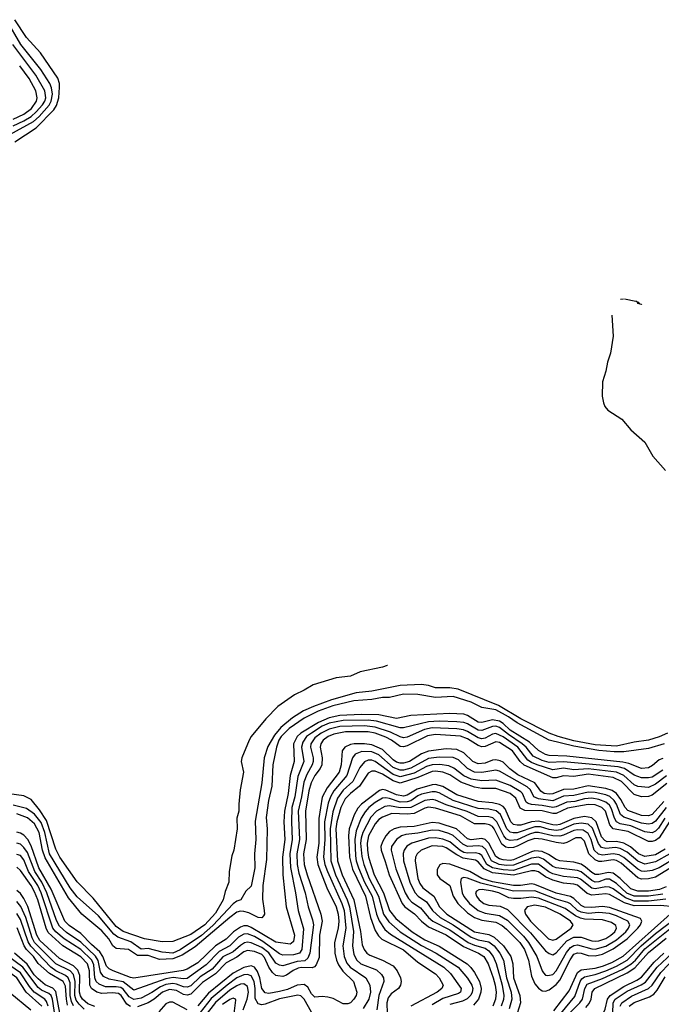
# Model space of a CAD drawing. Header units: inches. Extents: x 501365 to 657855, y 482276 to 547543.
# Tile 771 of 957: x 613826 to 617442, y 530961 to 536510. Entities that reach past the tile are written whole.
import ezdxf

# ---------------------------------------------------------------- set-up
doc = ezdxf.new("R2010")
doc.units = ezdxf.units.IN
doc.header["$MEASUREMENT"] = 0
doc.layers.add('A6513', color=7, linetype='Continuous')

msp = doc.modelspace()

# ---------------------------------------------------------------- linework, layer by layer
at = {"layer": 'A6513', "color": 5}
for points, elevation in [([(613770, 535863.8), (613903.4, 535936.6), (613935.9, 535964.1), (613992.2, 536027.8), (614004.2, 536050), (614011, 536090), (614005.8, 536125.8), (613996.1, 536150), (613945.1, 536230), (613832.8, 536370), (613752.5, 536510)], 3040), ([(613798.9, 535821.1), (613919.9, 535900.1), (614017.7, 536002.3), (614033.2, 536026.8), (614046.5, 536070), (614051.4, 536130), (614050.7, 536150.7), (614040.6, 536180.6), (613943.2, 536323.2), (613864.7, 536410), (613799, 536510)], 3020), ([(613790, 535911.5), (613850, 535939.6), (613890, 535965), (613919.9, 535990), (613955, 536030), (613967.2, 536050), (613972.7, 536070), (613967.2, 536110), (613916.9, 536196.9), (613787.2, 536370)], 3060), ([(613790, 535948.9), (613850, 535978), (613893.5, 536010), (613921.6, 536050), (613925.5, 536070), (613916.8, 536110), (613879.5, 536179.5), (613826.2, 536250)], 3080), ([(617229.2, 534935.9), (617211.9, 534933.8)], 3060), ([(617302.5, 534923.7), (617298.8, 534921.2), (617234.9, 534934.9)], 3060), ([(617332.3, 534907.5), (617330, 534905.2), (617309, 534910), (617306.6, 534922.7)], 3060), ([(617311.6, 534919.7), (617311.6, 534911.6)], 3060), ([(617311.6, 534911.6), (617320.9, 534914.3)], 3060), ([(617163.4, 534845.2), (617170, 534726), (617154.9, 534630), (617139.2, 534580.8), (617130.2, 534529.8), (617110.3, 534470), (617109.3, 534389.3), (617115.8, 534350), (617124.4, 534330), (617140.3, 534310), (617218.9, 534258.9), (617270, 534199.5), (617348.4, 534130), (617393.7, 534050), (617465, 533970)], 3060), ([(615898.2, 532870.6), (615898, 532870), (615870, 532862), (615744.9, 532835.1), (615690, 532809.8), (615610, 532801.5), (615479.2, 532760.8), (615430, 532731.1), (615374.2, 532705.8), (615281, 532639), (615212.8, 532570), (615131.4, 532470), (615118.8, 532450), (615077.8, 532350), (615074.8, 532330), (615087.1, 532270), (615068.3, 532170), (615060.6, 532090), (615061.8, 532050), (615049.2, 532010), (615051.4, 531950), (615033.8, 531830), (615022, 531798), (615005.9, 531710), (615005.1, 531650), (614983.8, 531596.2), (614972.1, 531550), (614930, 531475.6), (614869.5, 531410), (614790, 531355.6), (614690, 531315), (614630, 531313.5), (614530, 531329.9), (614410, 531372.3), (614370, 531399.6), (614239.9, 531559.9), (614150, 531652), (614052, 531790), (614030, 531834.8), (613978, 531998), (613938, 532058), (613890, 532115.9), (613850, 532135.3), (613766.7, 532146.7)], 3040), ([(617476.6, 532490), (617430, 532467.7), (617370, 532449.2), (617290, 532439), (617190, 532415.6), (617070, 532424), (616950, 532446), (616861.5, 532470), (616810, 532489.6), (616649.9, 532570), (616524.6, 532644.6), (616296.5, 532736.5), (616250, 532744.1), (616170, 532745.5), (616130, 532757.2), (616090, 532762.8), (615970, 532757.1), (615810, 532726), (615723.2, 532716.8), (615583.6, 532676.4), (615481.2, 532638.8), (615425.7, 532614.3), (615364.4, 532575.6), (615298.8, 532521.2), (615261.7, 532478.3), (615225.3, 532414.7), (615203.1, 532350), (615190.7, 532210), (615153.6, 531993.6), (615157.6, 531890), (615149.6, 531810), (615151.8, 531730), (615130, 531627.1), (615100.4, 531599.6), (615073.2, 531550), (615050, 531543.1), (615030, 531527.2), (614914.4, 531405.6), (614850, 531348.8), (614730, 531267.7), (614690, 531249.1), (614630, 531254.3), (614550, 531275.5), (614510, 531271.2), (614452.8, 531312.8), (614379.2, 531339.2), (614357.1, 531357.1), (614270, 531459.7), (614150, 531567.8), (614110, 531618.5), (613993.3, 531810), (613967.1, 531930), (613946.3, 531986.3), (613910, 532032.8), (613864.7, 532064.7), (613790, 532082.9)], 3060), ([(617457.5, 532430), (617370, 532402.5), (617230, 532384.6), (617176.2, 532383.8), (617090, 532390.8), (616950, 532415.2), (616809.7, 532449.7), (616630, 532546.8), (616581.2, 532581.2), (616510, 532620.9), (616430, 532634.7), (616370, 532664.5), (616270, 532696.2), (616170, 532689.4), (616070, 532706.4), (615990, 532708.5), (615910, 532689.6), (615870, 532689.9), (615810, 532678.7), (615710, 532672.2), (615590, 532643.1), (615507.5, 532612.5), (615430, 532573.8), (615344.3, 532515.7), (615299.7, 532470), (615287.4, 532450), (615273.1, 532410), (615252.1, 532310), (615246.9, 532190), (615228.4, 532110), (615214.7, 532014.7), (615220.7, 531950), (615216.4, 531776.4), (615197.3, 531630), (615194.7, 531554.7), (615204.7, 531490), (615205.3, 531470), (615200.7, 531459.3), (615191, 531449), (615170.1, 531449.9), (615117, 531477), (615090, 531484.9), (615070, 531485.9), (615050, 531480.1), (615010, 531450.7), (614815.6, 531284.4), (614742.5, 531237.5), (614690, 531216.9), (614614.4, 531214.4), (614550, 531237), (614490, 531237), (614438.9, 531270), (614370, 531276.7), (614350.9, 531290.9), (614328.4, 531330), (614290, 531375.4), (614175.6, 531470), (614101.9, 531561.9), (613970, 531787.3), (613955.3, 531830), (613935.6, 531930), (613910, 531978.4), (613870, 532012.6), (613810, 532034.2)], 3080), ([(617450, 532346.8), (617430, 532338.1), (617392.9, 532307.1), (617370, 532294.6), (617330, 532290.5), (617258.5, 532318.5), (617225.8, 532325.8), (616910, 532359.9), (616810, 532364.3), (616790, 532369.3), (616750, 532391), (616699.2, 532439.2), (616590, 532506.7), (616550, 532544.1), (616530, 532556.2), (616490, 532564.2), (616430, 532550.2), (616410, 532551.1), (616350, 532588.6), (616330, 532595.8), (616250, 532599.2), (616031.1, 532588.9), (615950, 532572), (615850, 532592), (615750, 532595.3), (615630, 532589.4), (615570, 532575.7), (615510, 532549.6), (615411.5, 532490), (615390, 532469.6), (615369.6, 532430), (615372.8, 532330), (615349.7, 532250.3), (615339.9, 532150), (615317.6, 532050), (615315.2, 531990), (615319.9, 531890), (615307.8, 531790), (615309.3, 531690), (615327.4, 531510), (615375.4, 531350), (615370, 531314.6), (615356.8, 531303.2), (615350, 531300.5), (615270, 531310.9), (615130, 531393.9), (615110, 531403), (615090, 531403.8), (615070, 531395.9), (615031.1, 531370), (614990, 531328.1), (614929.3, 531290.7), (614830, 531194.4), (614770, 531159), (614747.9, 531152.1), (614470, 531109.3), (614450, 531112.4), (614352.8, 531150), (614330, 531161.6), (614316, 531176), (614295.4, 531230), (614277.5, 531257.5), (614230, 531298.2), (614170, 531360.1), (614105.5, 531405.5), (614081.5, 531430), (614003.1, 531610), (613934.5, 531730), (613890, 531854), (613872.4, 531890), (613850, 531913.6), (613830, 531926.5), (613810, 531931.6)], 3120), ([(617450, 532280.7), (617390, 532241.6), (617370, 532236.8), (617330, 532237.3), (617290, 532253), (617233.7, 532290), (617199.3, 532299.3), (616890, 532327.8), (616810, 532324.6), (616770, 532334.7), (616720.5, 532360.5), (616681, 532410), (616658.8, 532430), (616581.2, 532481.2), (616530, 532521.3), (616510, 532529.1), (616490, 532526.7), (616430, 532503.4), (616410, 532505.4), (616350, 532541.4), (616330, 532548.7), (616290, 532553.9), (616190, 532557.1), (616130, 532553.3), (615990, 532518.6), (615970, 532519.6), (615836.3, 532556.3), (615790, 532562), (615650, 532561), (615570, 532545.4), (615530, 532528.1), (615469.8, 532490), (615443.1, 532470), (615421.1, 532438.9), (615414.6, 532410), (615427.3, 532330), (615394, 532246), (615377, 532130), (615360.4, 532070), (615357.4, 531990), (615362.6, 531890), (615349.2, 531810), (615352.1, 531732.1), (615381.2, 531590), (615395.5, 531490), (615426.3, 531386.3), (615415.9, 531270), (615403.6, 531250), (615370, 531239.8), (615310, 531238.3), (615290, 531246.4), (615195.8, 531315.8), (615150, 531343.2), (615110, 531358.2), (615090, 531356.6), (615060.1, 531339.9), (615010, 531290.5), (614950, 531259.6), (614877, 531183), (614770, 531106.8), (614750, 531104.5), (614691.9, 531111.9), (614650, 531104.9), (614470, 531040.8), (614410, 531088), (614330, 531102.5), (614298.5, 531118.5), (614282, 531142), (614268.9, 531208.9), (614253.4, 531233.5), (614170, 531310.9), (614090, 531365.9), (614050, 531401.6), (614033.2, 531433.2), (613979.9, 531590), (613950.3, 531650), (613911.6, 531710), (613870, 531815.9), (613850, 531844.7), (613830, 531862.8), (613810, 531870.3)], 3140), ([(617470.5, 532249.5), (617410, 532201.4), (617370, 532183.6), (617310, 532188.1), (617290, 532198.5), (617231.3, 532251.3), (617190, 532268.6), (617030, 532287.8), (616950, 532283.3), (616890, 532291.1), (616830, 532283.1), (616741.8, 532310), (616710, 532323.4), (616690, 532337.4), (616633.3, 532410), (616550, 532468), (616510, 532486.6), (616490, 532483.3), (616450, 532460.7), (616430, 532457.2), (616410, 532462.4), (616350, 532499.2), (616327.8, 532507.8), (616290, 532513.5), (616150, 532518.6), (616108.3, 532510), (616010, 532467.5), (615990, 532463.7), (615970, 532467.8), (615915.1, 532495.1), (615830, 532523), (615770, 532530.3), (615630, 532526.9), (615570, 532512.7), (615525.2, 532490), (615490, 532462.8), (615466.6, 532430), (615464.2, 532410), (615479.2, 532350), (615479.8, 532330), (615474.3, 532310), (615444.2, 532255.8), (615427.6, 532212.3), (615414.9, 532130), (615394.9, 532050), (615403.2, 531890), (615388.5, 531810), (615390.6, 531750), (615399.9, 531700.1), (615434.6, 531590), (615451.2, 531510), (615476.5, 531436.5), (615481.2, 531410), (615461.8, 531250), (615450, 531221.1), (615433, 531207), (615390, 531203.4), (615310, 531178.5), (615290, 531181.5), (615270, 531193.7), (615230.6, 531250.6), (615190, 531281.4), (615130, 531308.3), (615110, 531310.9), (615092.8, 531307.2), (615070, 531293.6), (615030, 531257.7), (614971.6, 531228.4), (614910, 531159.6), (614843.2, 531116.8), (614790, 531066.2), (614770, 531057.4), (614750, 531059.2), (614710, 531075.5), (614690, 531078.6), (614650, 531073), (614619.6, 531060.4), (614570, 531026.9), (614510, 530996.2), (614468.8, 530988.8), (614442.6, 531002.6), (614410, 531046.3), (614395.3, 531055.3), (614370, 531060.3), (614310, 531059.7), (614274.1, 531074.1), (614257.5, 531090), (614249.3, 531110), (614244.2, 531184.2), (614231.9, 531210), (614170, 531269.2), (614076.2, 531330), (614029.3, 531369.3), (614012.2, 531390), (613946.3, 531590), (613927.9, 531630), (613876.6, 531710), (613850, 531774.8), (613830, 531799.3), (613810, 531805.8)], 3160), ([(617474.1, 532205.9), (617390, 532140.8), (617370, 532131.8), (617330, 532131.3), (617290, 532143.9), (617217.5, 532217.5), (617170, 532238.9), (617030, 532257.3), (616950, 532245.7), (616890, 532248.7), (616850, 532237.3), (616830, 532238), (616669.6, 532309.6), (616646.9, 532330), (616602.7, 532390), (616530, 532436.9), (616510, 532440), (616450, 532414.4), (616430, 532413), (616410, 532419.5), (616350, 532457.2), (616310, 532472.1), (616170, 532482.3), (616125, 532475), (616010, 532418.5), (615990, 532412.9), (615970, 532414.7), (615921.3, 532450), (615890, 532465.8), (615830, 532488.5), (615790, 532497.6), (615662.3, 532497.7), (615596.6, 532483.4), (615564.1, 532470), (615537.1, 532450), (615523.2, 532430), (615519, 532410), (615530.6, 532350), (615529.8, 532310), (615519.9, 532290), (615489.3, 532250), (615469.4, 532210), (615456.5, 532163.5), (615437.5, 532050), (615440.8, 531890), (615426.2, 531810), (615430, 531750), (615445.4, 531690), (615524.2, 531470), (615531.1, 531430), (615515.4, 531350), (615514.7, 531225.3), (615496.6, 531183.4), (615487.5, 531172.5), (615473.8, 531166.2), (615411.8, 531168.2), (615395.1, 531164.9), (615367.6, 531152.4), (615330, 531125.7), (615310, 531118.9), (615281.1, 531121.1), (615270, 531124.1), (615250, 531140.5), (615230, 531170.7), (615205.4, 531225.4), (615190, 531241.9), (615150, 531259.7), (615110, 531263.7), (615090, 531256.6), (615050, 531227.3), (614990, 531194.5), (614930, 531132.5), (614856.5, 531083.5), (614790, 531017.8), (614770, 531012.2), (614750, 531017), (614710, 531038.2), (614670, 531044.6), (614630.3, 531029.7), (614584.3, 530990), (614549.7, 530970.3), (614490, 530947.9)], 3180), ([(617455.7, 532104.3), (617390, 532031.1), (617370, 532023.4), (617330, 532025.8), (617253.8, 532053.8), (617238.7, 532070), (617214.8, 532114.8), (617188.7, 532148.7), (617166, 532166), (617130, 532178.2), (617030, 532192.2), (616950, 532173.7), (616890, 532172.7), (616830, 532148.3), (616810, 532145.1), (616781.4, 532150), (616762.6, 532162.6), (616728.9, 532208.9), (616633.9, 532253.9), (616587.8, 532287.8), (616550, 532325.1), (616534, 532334), (616510, 532339.7), (616490, 532337.1), (616450, 532321.1), (616410, 532316.4), (616380.5, 532330), (616330, 532378.6), (616290, 532397.3), (616230, 532400.9), (616130, 532387.6), (616090, 532372.5), (616023.8, 532330), (615990, 532320.4), (615970, 532320.6), (615950, 532326.7), (615930, 532339.6), (615870, 532397), (615810, 532423.2), (615770, 532429.6), (615710.7, 532429.3), (615690, 532425.6), (615657.9, 532410), (615642.9, 532390), (615637, 532310), (615626.2, 532270), (615558.1, 532181.9), (615531.5, 532128.5), (615512.1, 532007.9), (615511.4, 531870), (615500.2, 531790), (615507.2, 531750), (615520.9, 531710), (615557.9, 531617.9), (615609.8, 531510), (615621.2, 531470), (615623.8, 531430), (615620.2, 531390), (615600.4, 531310), (615603, 531250), (615611.7, 531210), (615623.2, 531183.2), (615647.2, 531147.2), (615707.8, 531090), (615725.9, 531030), (615722.5, 531010), (615710, 530989.9), (615690, 530969.2), (615676.3, 530963.7), (615650, 530963.1), (615593.1, 530993.1), (615561.9, 531001.9), (615530, 531005.1), (615490, 531001.1), (615470, 531019.6), (615450, 531058.2), (615430, 531073.4), (615390, 531069.4), (615334.8, 531045.2), (615290, 531032.9), (615230, 531023), (615210, 531026), (615190.4, 531050.4), (615179.7, 531110), (615166.5, 531146.5), (615150, 531170.5), (615130, 531178.5), (615090, 531168.5), (615030, 531137.6), (614890, 531023.6), (614830, 530952.1)], 3220), ([(617470, 532070.4), (617410, 531993.9), (617390, 531979.7), (617370, 531976.1), (617330, 531982.5), (617230, 532016.1), (617211.8, 532031.8), (617189.4, 532089.4), (617175.8, 532110), (617151.9, 532131.9), (617130, 532142.1), (617070, 532155.1), (617030, 532157.7), (616950, 532137.8), (616890, 532134.6), (616830, 532108.3), (616750, 532118.3), (616723, 532130), (616704, 532170), (616686.8, 532186.8), (616530, 532274.6), (616510, 532280.5), (616430, 532267.3), (616390, 532269.7), (616350, 532289.4), (616298.8, 532338.9), (616270, 532352.9), (616190, 532354.2), (616130, 532346.1), (616030, 532292.3), (615990, 532281.1), (615970, 532280.2), (615930, 532296.1), (615850, 532366.3), (615810, 532384.9), (615754.2, 532385.8), (615716.8, 532370), (615702.4, 532350), (615669.3, 532250), (615596.3, 532163.7), (615577.5, 532130), (615565.3, 532094.7), (615544.8, 531990), (615546.4, 531890), (615537.8, 531790), (615545.8, 531750), (615560.3, 531710), (615641.7, 531530), (615654.6, 531490), (615664.8, 531390), (615647.5, 531290), (615654.2, 531230), (615670, 531193.9), (615687.8, 531170), (615777.6, 531110), (615799, 531070), (615803, 531030), (615793.4, 530990), (615762.7, 530937.3)], 3240), ([(617461.9, 532010), (617426, 531954), (617410, 531937.7), (617390, 531927.9), (617350, 531932.5), (617270, 531966.8), (617210, 531978.8), (617190, 531989.1), (617178.5, 532010), (617162.2, 532062.2), (617150, 532082.9), (617130, 532100.4), (617090, 532116.1), (617050, 532122.3), (617010, 532118.7), (616955, 532105), (616910, 532100.9), (616850, 532073.5), (616830, 532071.2), (616770, 532082.5), (616710, 532086.6), (616692, 532092), (616681.3, 532101.3), (616659.1, 532150), (616650, 532159.5), (616590, 532194.2), (616510, 532224.2), (616430, 532219.8), (616370, 532230.8), (616328.9, 532248.9), (616272.6, 532292.6), (616245, 532305), (616193.2, 532313.2), (616150, 532311), (616119.4, 532300.6), (616050, 532264.6), (615970, 532243.4), (615930, 532256.6), (615830, 532329.1), (615810, 532336.5), (615790, 532336.3), (615770, 532327.5), (615743.7, 532296.3), (615703, 532217), (615650, 532168.7), (615617.5, 532122.5), (615590, 532046.8), (615575.5, 531950), (615579, 531770), (615606.3, 531690), (615672.5, 531550), (615685.5, 531510), (615707.7, 531372.3), (615701.4, 531290), (615710, 531242.3), (615726.7, 531210), (615748.6, 531190), (615836.4, 531156.4), (615865.8, 531130), (615875.9, 531110), (615877.7, 531090), (615850, 531010), (615838.1, 530930)], 3260), ([(617490, 531992.5), (617430, 531898.6), (617410, 531884.1), (617390, 531877.9), (617370, 531878.9), (617254.6, 531934.6), (617170, 531950.2), (617152.1, 531972.1), (617127.3, 532050), (617106.6, 532070), (617070, 532085), (617030, 532088.2), (616913.8, 532066.2), (616850, 532036.9), (616830, 532037), (616770, 532051.6), (616673.3, 532053.3), (616647.2, 532067.2), (616622.5, 532122.5), (616589.6, 532149.6), (616510, 532176.8), (616430, 532177.9), (616390, 532185.4), (616312.2, 532212.2), (616250, 532254.1), (616210, 532270), (616170, 532275), (616150, 532272.8), (616070, 532238.5), (615970, 532207.2), (615930, 532220.5), (615870, 532258.2), (615830, 532275.4), (615810, 532275.4), (615790, 532263.5), (615741.6, 532190), (615690, 532148.6), (615661.1, 532118.9), (615635.6, 532070), (615613.6, 531990), (615608, 531950), (615616.4, 531770), (615643.5, 531690), (615709.8, 531549.8), (615747.6, 531372.4), (615757.1, 531297.1), (615766.6, 531270), (615782.6, 531250), (615799.1, 531239.1), (615870.9, 531210), (615930, 531178.7), (615953.2, 531150), (615971.5, 531110), (615975.5, 531090), (615972.5, 531070), (615960.8, 531050), (615919.7, 531020.3), (615902.2, 530997.8), (615894.9, 530970), (615896.3, 530910)], 3280), ([(617464.7, 531835.3), (617410, 531804.1), (617350, 531793.7), (617312.9, 531810), (617268.1, 531848.1), (617230, 531870.1), (617190, 531878.7), (617137.7, 531877.7), (617123.5, 531883.5), (617105.9, 531905.9), (617074.3, 531990), (617050, 532012.8), (617010, 532019.3), (616950, 532008.8), (616870, 531974.4), (616850, 531970.7), (616830, 531972.2), (616750, 531994.2), (616710, 531990), (616650, 531971.7), (616629.8, 531970), (616610, 531974.9), (616593.5, 531990), (616562.2, 532062.2), (616550, 532075.8), (616530, 532086.9), (616490, 532096.8), (616410, 532104.4), (616290, 532141.1), (616210, 532188.2), (616170, 532200.4), (616150, 532198.6), (616066.7, 532173.3), (616010, 532139.1), (615990, 532133.6), (615950, 532141.1), (615890, 532168.5), (615870, 532171.1), (615853.1, 532166.9), (615752, 532090), (615732.7, 532067.3), (615710.9, 532029.1), (615683.2, 531950), (615680.1, 531910), (615684.5, 531790), (615702.5, 531722.5), (615775.3, 531570), (615803.3, 531450), (615830, 531378), (615847.6, 531347.6), (615867.9, 531327.9), (615988.5, 531268.5), (616070, 531199.4), (616170, 531133.2), (616190.1, 531110), (616212.8, 531070), (616206, 531050), (616178.9, 531030), (616031, 530950)], 3320), ([(617490.8, 531810), (617410, 531764.5), (617350, 531751.6), (617310, 531767.2), (617250, 531817.9), (617210, 531840.2), (617184.5, 531844.5), (617130, 531839), (617105.5, 531845.5), (617087.2, 531867.2), (617053.8, 531953.8), (617030, 531976.2), (616990, 531982.4), (616950, 531976.4), (616874.9, 531945.1), (616850, 531940.5), (616810, 531945.9), (616760.7, 531960.7), (616730, 531962.1), (616630, 531928.2), (616607.2, 531927.2), (616590, 531932.2), (616571, 531951), (616536.3, 532030), (616511.4, 532051.4), (616470, 532061.2), (616410, 532064.4), (616269.4, 532110), (616190, 532152.5), (616170, 532158), (616150, 532158.2), (616090, 532145.3), (616070, 532136.5), (616031.2, 532108.8), (616010, 532101.6), (615970, 532101.1), (615910, 532122), (615890, 532125.6), (615870, 532122.6), (615830, 532099.4), (615794.1, 532070), (615773.3, 532046.7), (615751.3, 532010), (615721.8, 531938.2), (615714.8, 531890), (615718.2, 531798.2), (615722.1, 531770), (615735.5, 531730), (615770, 531650), (615811.9, 531570), (615837, 531470), (615851.4, 531431.4), (615883.4, 531383.5), (615915.9, 531355.9), (616216.7, 531170), (616254.1, 531134.1), (616313.5, 531050), (616311, 531030), (616298.3, 531021.7), (616210, 530994.3), (616150, 530958.9)], 3340), ([(617530.2, 531789.8), (617430, 531731), (617390, 531715.6), (617349.4, 531709.4), (617330, 531712.5), (617310, 531723.3), (617230, 531789.5), (617204.1, 531804.1), (617170, 531810.1), (617110, 531801.3), (617087.6, 531807.6), (617064.6, 531830), (617046.1, 531890), (617030, 531923), (617002, 531942), (616970, 531945.1), (616950, 531941.3), (616890, 531913.6), (616870, 531909.4), (616830, 531911), (616750, 531929.6), (616730, 531929.6), (616699.3, 531920.7), (616630, 531889), (616590, 531884.5), (616570, 531892.4), (616554.1, 531910), (616515.9, 531990), (616492.3, 532012.3), (616470, 532018.7), (616410, 532019.6), (616347.3, 532047.3), (616230, 532085), (616170, 532111.6), (616150, 532114.6), (616110, 532110), (616030, 532069.6), (615970, 532068.5), (615910, 532080), (615883.7, 532076.3), (615836.9, 532050), (615804.6, 532015.4), (615759.7, 531930), (615750, 531898), (615747.3, 531870), (615754.1, 531794.1), (615765.7, 531750), (615795.1, 531670), (615849.1, 531570), (615877.3, 531470), (615906, 531426), (615971.2, 531370), (616090, 531292.9), (616173, 531250), (616297.6, 531170), (616350, 531108.6), (616373.7, 531070), (616379.8, 531050), (616377, 531030), (616368, 531012), (616348, 530992), (616321.3, 530978.7), (616250, 530960.2)], 3360), ([(617491.3, 531728.7), (617410, 531678), (617370, 531668), (617330, 531667.3), (617310, 531674.6), (617216.2, 531756.2), (617190, 531772.2), (617170, 531776), (617106.3, 531766.3), (617090, 531766.7), (617070, 531774.8), (617033.1, 531810), (617010, 531880.6), (616990, 531898.6), (616961, 531899), (616910, 531872.3), (616890, 531868.4), (616850, 531872.2), (616770, 531892.1), (616730, 531895.9), (616690, 531882.7), (616630, 531851.8), (616610, 531845), (616583.1, 531843.1), (616566.4, 531846.4), (616543.7, 531863.7), (616499.6, 531950), (616490, 531962.9), (616473.4, 531973.4), (616450, 531978), (616390, 531977.9), (616310, 532022.8), (616170, 532066.8), (616130, 532071.6), (616110, 532066.5), (616050, 532036.2), (616010, 532032.9), (615924, 532036), (615870, 532016.8), (615850, 532002.2), (615830, 531978.7), (615791.9, 531910), (615784.3, 531870), (615786, 531830), (615792.1, 531790), (615824.5, 531690), (615877.1, 531590), (615910.1, 531489.9), (615945.2, 531445.2), (616038.1, 531370), (616110, 531325.2), (616190, 531289.3), (616347.5, 531190), (616369.3, 531169.3), (616390, 531140.1), (616416.7, 531090), (616427.3, 531050), (616425.8, 531030), (616410.9, 530990), (616383.5, 530956.5)], 3380), ([(617470, 531623.7), (617431.8, 531608.2), (617370, 531598.9), (617310, 531598.4), (617270, 531611.2), (617210, 531670.7), (617170, 531700.5), (617144.6, 531704.7), (617090, 531692.3), (617070, 531692.7), (617050, 531703.2), (617014.7, 531734.7), (616990, 531750.2), (616950, 531763), (616870, 531770.2), (616850, 531777.1), (616806.4, 531806.4), (616770, 531822.3), (616730, 531826.3), (616710, 531821.2), (616610, 531775.5), (616590, 531772.4), (616550, 531775.7), (616530, 531781.7), (616510, 531794.4), (616470, 531869.9), (616450, 531889.5), (616430, 531894.9), (616370, 531888.5), (616350, 531893.7), (616287.8, 531950), (616190, 531981.2), (616150, 531985.6), (616050, 531963), (615970, 531960.3), (615935.8, 531950), (615910, 531934.2), (615890, 531911.3), (615870, 531877.3), (615862.3, 531850), (615862.7, 531830), (615886.6, 531766.6), (615908.1, 531690), (615981.1, 531530), (615997.3, 531510), (616051.7, 531471.7), (616090.7, 531430), (616130, 531398.2), (616230, 531352.3), (616326.7, 531286.7), (616411.9, 531250), (616441.3, 531230), (616465.9, 531190), (616494.1, 531110), (616505.7, 531070), (616510.7, 531030), (616506.7, 530990), (616493.2, 530950)], 3420), ([(617450, 531581.1), (617369.9, 531570.1), (617290, 531571.3), (617248.5, 531588.5), (617190, 531641.5), (617150, 531666), (617130, 531665.9), (617090, 531651.6), (617070, 531650.4), (617050, 531658.6), (616990, 531708.7), (616970, 531715), (616850, 531730.6), (616830, 531738.8), (616778.7, 531778.7), (616750, 531789.6), (616710, 531785.4), (616610, 531744.6), (616570, 531743.3), (616529.2, 531749.2), (616485.5, 531770), (616453.5, 531833.5), (616434, 531850), (616410, 531853.6), (616350, 531850.4), (616323, 531863), (616270, 531911.7), (616244.5, 531924.5), (616190, 531940.2), (616150, 531943.3), (616070, 531926.5), (616001.9, 531918.1), (615977.9, 531910), (615950, 531890.7), (615922.1, 531850), (615919.2, 531830), (615945.3, 531725.3), (615999.2, 531590), (616017.2, 531557.2), (616036.4, 531536.4), (616084.5, 531504.5), (616129.5, 531450), (616154.8, 531430), (616250, 531380.9), (616353.9, 531310), (616390, 531294.1), (616450, 531277), (616470, 531262.4), (616494.2, 531230), (616510.7, 531190.7), (616545.5, 531070), (616554.3, 531010), (616552.3, 530987.7), (616539.6, 530950)], 3440), ([(617466.9, 531553.1), (617370, 531543), (617290, 531543.1), (617240.5, 531560.5), (617170, 531612.2), (617150, 531621.5), (617130, 531623.1), (617070, 531611.6), (617050, 531615.2), (616986.6, 531666.6), (616970, 531673.7), (616890, 531681.7), (616830, 531697.4), (616807.9, 531707.9), (616750, 531750.4), (616710, 531750.7), (616610, 531716), (616550, 531718.5), (616490.4, 531730), (616459.3, 531750), (616430, 531799.8), (616416.9, 531810), (616394.4, 531814.4), (616350, 531812.7), (616330, 531817.5), (616306.6, 531830), (616250, 531876.5), (616210, 531892.7), (616170, 531899.5), (616130, 531896.9), (616036.8, 531870), (616007.9, 531852.1), (615992.6, 531830), (615988, 531812), (615989.2, 531770), (616025.6, 531650), (616052.1, 531592.1), (616072.6, 531570), (616119.3, 531539.3), (616152, 531490), (616195.5, 531450), (616270, 531408.3), (616370, 531338.9), (616410, 531324.9), (616470, 531313.6), (616500.2, 531290), (616531.9, 531250), (616553, 531210), (616570.2, 531110), (616595.1, 531030), (616599.8, 530990), (616584, 530936)], 3460), ([(617514.7, 531510), (617437.3, 531517.3), (617290, 531516.1), (617233.9, 531533.9), (617150, 531580), (617130, 531583.4), (617050, 531575.9), (617025.1, 531585.1), (616970, 531631.9), (616950, 531638.3), (616890, 531644.7), (616830, 531661.7), (616790, 531680.2), (616750, 531707.2), (616730, 531714.2), (616710, 531713.9), (616610, 531688.1), (616490, 531702.3), (616444.1, 531724.1), (616410, 531763.4), (616394.3, 531774.3), (616324.9, 531784.9), (616290, 531802.8), (616230, 531843.9), (616210, 531851.2), (616150, 531853.9), (616089.2, 531830.8), (616066.3, 531810), (616056.5, 531790), (616054.5, 531770), (616069.5, 531670), (616081.4, 531641.4), (616097.6, 531617.6), (616159.7, 531570), (616192.4, 531510), (616233.3, 531470), (616389.1, 531369.1), (616470, 531354), (616500.4, 531340.3), (616553.6, 531290), (616594.7, 531230), (616604.5, 531190), (616609.4, 531110), (616645.2, 531010), (616647.7, 530970), (616620.3, 530879.7)], 3480), ([(614450, 530948.1), (614430, 530962.5), (614398, 531010), (614382.2, 531022.2), (614350, 531026.8), (614290, 531021.6), (614261.4, 531030), (614230.8, 531050.8), (614221.2, 531070), (614220.3, 531150), (614208.5, 531188.5), (614170, 531229.1), (614070, 531290), (613986.2, 531366.2), (613974.9, 531390), (613927.6, 531550), (613910, 531595), (613891.2, 531631.2), (613830, 531716.2), (613810, 531734)], 3180), ([(614249.2, 530949.2), (614210, 530964.8), (614180.6, 530990), (614168.4, 531008.4), (614162.7, 531030), (614164.3, 531124.3), (614154.2, 531154.2), (614130, 531178.7), (614050, 531218.6), (613940.5, 531320.5), (613923.2, 531350), (613871.7, 531511.7), (613850, 531557.8), (613830, 531585.6), (613810, 531603.3)], 3220), ([(614190, 530934.2), (614161.9, 530961.9), (614145.1, 530985.1), (614137.1, 531010), (614137.9, 531090), (614129.3, 531130), (614110, 531150.4), (614029.7, 531190), (613910, 531309.5), (613896.3, 531336.3), (613860.7, 531450), (613832.4, 531512.4), (613810, 531539.8)], 3240), ([(614130, 530953.6), (614117.7, 530977.7), (614111.5, 531010), (614110, 531082.8), (614099.2, 531110), (614084.1, 531124.1), (614030, 531150.3), (614002.4, 531170), (613888.5, 531288.5), (613873.6, 531313.6), (613830, 531439.9), (613810, 531473.7)], 3260), ([(616836.1, 530923.9), (616923.4, 531036.6), (616970, 531139.8), (616990, 531155), (617070, 531164.8), (617110, 531175.6), (617162.6, 531197.4), (617226.8, 531233.2), (617492.3, 531470)], 3480), ([(616875, 530910), (616954.4, 531005.6), (616983.9, 531090), (616994.3, 531105.7), (617010, 531116.7), (617070, 531129.3), (617130, 531149.9), (617190, 531175.9), (617250, 531210.6), (617329.3, 531290.7), (617410, 531360.5), (617581.1, 531490)], 3460), ([(614096.4, 530956.4), (614089.1, 530990), (614083.8, 531063.8), (614070.8, 531090), (613995, 531135), (613930.4, 531190.4), (613903.4, 531230), (613864.4, 531270), (613851, 531290), (613812.7, 531392.7)], 3280), ([(616910, 530895.4), (616983.8, 530970), (616997.2, 530990), (617012, 531050), (617025, 531075), (617110, 531106.4), (617221.7, 531158.3), (617270, 531187), (617295.7, 531210), (617350, 531273.1), (617490, 531386.8)], 3440), ([(617017.2, 530942.8), (617035, 530965), (617045.9, 530990), (617051.6, 531030), (617067.6, 531050), (617250, 531139.2), (617293.4, 531166.6), (617370, 531253.6), (617470, 531334.6)], 3420), ([(614026.1, 530890), (614011.3, 530990), (614003.2, 531010), (613990, 531022.9), (613950, 531040.8), (613930, 531056.7), (613844.1, 531170), (613750, 531240.8), (613730, 531250.4), (613710, 531247.6), (613627.7, 531192.3), (613590, 531151.2), (613549.3, 531090.7), (613530, 531085.5), (613510, 531090.7), (613370, 531154.5), (613330, 531156.6), (613310, 531148.7), (613288.9, 531131.1), (613258.3, 531070), (613242.9, 531050), (613150, 530981.5), (613110, 530960.6)], 3340), ([(614051.7, 530911.7), (614030, 531033.9), (614012.3, 531052.3), (613970, 531070.8), (613930, 531105.2), (613908.3, 531128.3), (613867.5, 531187.5), (613797.2, 531250)], 3320), ([(616993.3, 530000), (616962.7, 530022.7), (616934.5, 530054.5), (616926, 530090), (616946, 530170), (616948.3, 530210), (616911.3, 530390), (616908.9, 530430), (616926, 530470), (616978.7, 530530), (617000.6, 530570), (617005.5, 530610), (616993.7, 530810), (617010, 530839.1), (617090, 530886.7), (617114.3, 530910), (617126.4, 530933.6), (617138.4, 530990), (617153.9, 531010), (617230, 531061.7), (617303.6, 531096.4), (617330, 531113.8), (617401.5, 531198.5), (617456.8, 531250)], 3380), ([(617169.3, 530910.7), (617170.6, 530970), (617182.9, 530990), (617250, 531034.5), (617329.2, 531070.8), (617353.2, 531086.8), (617418.9, 531170), (617503.1, 531250)], 3360), ([(613986.7, 530950), (613977.4, 530977.4), (613967.2, 530990), (613907.9, 531030), (613881.5, 531061.5), (613830, 531138.8), (613770, 531179.8), (613730, 531192.7), (613710.7, 531189.3), (613650, 531155.7), (613619.6, 531120.4), (613590, 531042), (613570, 531018.5), (613550, 531020.2), (613470, 531071.6), (613430, 531090.5), (613390, 531103.1), (613350, 531106.4), (613323.5, 531090), (613290, 531029.9), (613173.8, 530950)], 3360), ([(617210, 530950), (617220.3, 530970), (617273.3, 531006.7), (617370, 531050.1), (617390.2, 531070), (617438.6, 531141.4), (617526.5, 531230)], 3340), ([(613951.1, 530951.1), (613863.2, 531030), (613810.6, 531110.6), (613770, 531138.7), (613750, 531145.2), (613717.3, 531142.7), (613690, 531130.9), (613667.6, 531112.4), (613644.1, 531070), (613619.2, 530970), (613610, 530954.6)], 3380), ([(615470, 530916.5), (615428.9, 530990), (615410, 531008.9), (615393.4, 531013.4), (615290, 530992.2), (615210, 530962.2), (615190, 530958.8), (615170, 530963.7), (615153.7, 530993.7), (615153.2, 531050), (615147.3, 531090), (615130, 531122.1), (615110, 531129.9), (615090, 531127.5), (615050, 531110.6), (614995.9, 531070), (614906.2, 530993.8), (614844.1, 530915.9)], 3240), ([(615084.9, 530930), (615108.7, 530990), (615115.6, 531030), (615110, 531060.9), (615090, 531076.3), (615070, 531074.4), (615050, 531065.8), (615010, 531040.1), (614929.2, 530970.8), (614870, 530894.4)], 3260), ([(617260.7, 530950), (617290, 530970.7), (617375.7, 531004.3), (617400.7, 531019.3), (617419.5, 531040.5), (617463.2, 531116.8)], 3320), ([(613888.1, 530928.1), (613770, 531026.6), (613750, 531030.8), (613733.6, 531006.4), (613709.2, 530890)], 3420), ([(614770, 530929.6), (614690, 530972.8), (614670, 530974), (614650, 530963.4), (614610, 530919.4)], 3220), ([(615035.3, 530910), (615044, 530984), (615042.4, 530990), (615030, 530995), (615010, 530988), (614970, 530960.5)], 3280)]:
    msp.add_lwpolyline(points, dxfattribs=dict(at, elevation=elevation))
for points, elevation in [([(616210, 531754.9), (616193.4, 531746.6), (616178.8, 531721.2), (616179.7, 531690), (616194.6, 531670), (616250.8, 531630.8), (616268.7, 531570), (616296, 531530), (616350, 531477.5), (616390, 531449.6), (616430, 531435.4), (616510, 531423.5), (616545.3, 531405.3), (616570, 531384.9), (616644.1, 531310), (616670.8, 531270), (616694, 531210), (616710, 531119.7), (616730, 531076.8), (616750, 531051.7), (616770, 531037.9), (616790, 531036.2), (616810, 531043.5), (616850, 531073.3), (616870, 531096.7), (616927.6, 531212.4), (616950, 531244.1), (616970, 531252), (616990, 531250), (617030, 531236.2), (617070, 531233.8), (617110, 531243.4), (617170, 531273.4), (617248.8, 531330), (617310, 531390), (617325.4, 531410), (617332.9, 531430), (617324.6, 531444.6), (617150, 531507.4), (617110, 531512.7), (617050, 531506.2), (617010, 531508.4), (616990, 531518.3), (616950, 531557.4), (616930, 531569.4), (616850, 531588.4), (616730, 531636.9), (616710, 531639.6), (616649.4, 531630.6), (616610, 531630.1), (616490, 531652.3), (616430.7, 531670.7), (616362.8, 531710), (616250, 531750.6)], 3520), ([(616330, 531675.4), (616313.4, 531670), (616309.7, 531650.3), (616319.5, 531590), (616330, 531568.2), (616360.8, 531530), (616410, 531489.3), (616450, 531475.6), (616530, 531461.1), (616574.7, 531434.7), (616665.3, 531345.3), (616694.1, 531310), (616740.5, 531230), (616769.7, 531150), (616777.9, 531137.9), (616790, 531125.5), (616802.9, 531122.9), (616830, 531129.7), (616850, 531149.7), (616907.6, 531252.4), (616930, 531280.9), (616950, 531292.6), (616970, 531295.9), (617050, 531273), (617070, 531271.6), (617130, 531289.8), (617190, 531324.3), (617242.1, 531370), (617258, 531390), (617265.3, 531410), (617253.7, 531430), (617190, 531459.9), (617150, 531472.1), (617090, 531478), (617030, 531473.6), (616990, 531480.1), (616970, 531490.4), (616930, 531528.3), (616915.8, 531535.8), (616850, 531554.6), (616730, 531601), (616610, 531598), (616424.2, 531644.2), (616350, 531672.1)], 3540), ([(616431.7, 531608.3), (616412.9, 531607.1), (616400.7, 531599.3), (616394.4, 531590), (616400.7, 531570), (616415.7, 531550), (616442.3, 531530), (616470, 531519.9), (616534.2, 531514.2), (616574.7, 531494.7), (616704.7, 531364.7), (616790, 531262.2), (616810, 531246.7), (616830, 531240.7), (616850, 531251), (616910, 531319.2), (616950, 531339.7), (616990, 531338.8), (617050, 531318.9), (617070, 531317.1), (617090, 531319.2), (617130, 531333), (617158.2, 531350), (617179.5, 531370), (617190.3, 531390), (617185.6, 531405.6), (617161.9, 531421.9), (617110, 531437.1), (617010, 531441.9), (616986.9, 531446.9), (616959.3, 531459.3), (616900.5, 531500.5), (616750, 531559), (616710, 531565.2), (616650, 531557.4), (616610, 531557.3), (616582.1, 531562.1), (616526, 531590), (616490, 531599.7)], 3560), ([(616730, 531519.9), (616686, 531510), (616671.6, 531490), (616676, 531470), (616704.9, 531430), (616805.7, 531330), (616830, 531323.1), (616850, 531328.7), (616934.3, 531390), (616946.2, 531410), (616929.9, 531430), (616871.7, 531470), (616790, 531509.3)], 3580)]:
    msp.add_lwpolyline(points, close=True, dxfattribs=dict(at, elevation=elevation))

doc.saveas('drawing.dxf')
